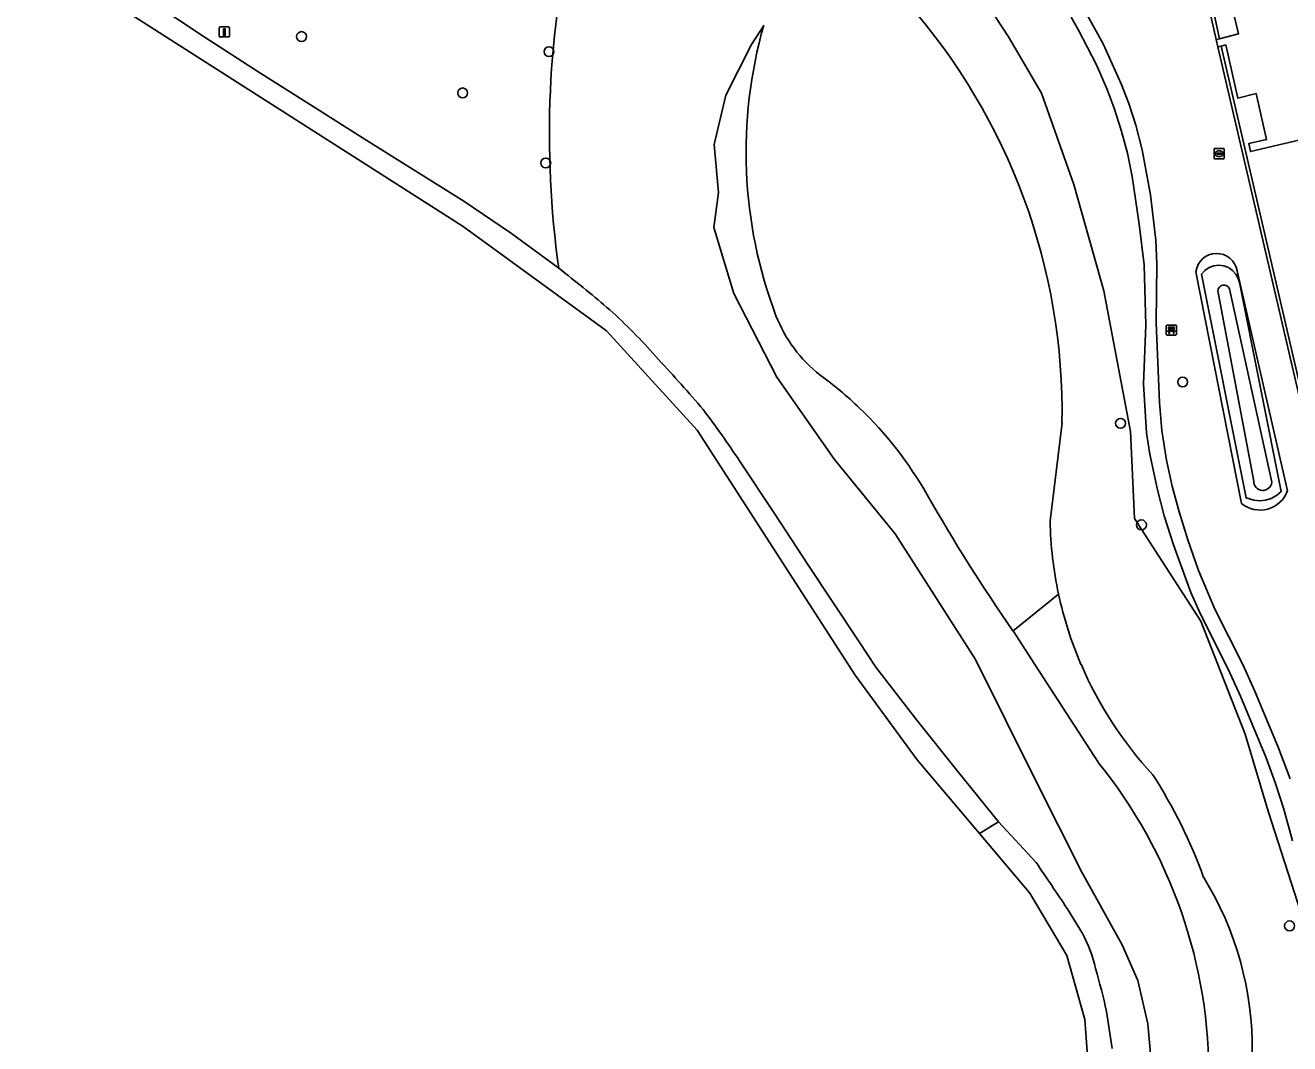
# Model space of a CAD drawing. Extents: x 156412 to 157779, y 382335 to 383768.
# Drawn here: x 156417.5 to 156542.5, y 383212.5 to 383313.2 of the extents above; entities that cross this region are included whole.
import ezdxf

# ---------------------------------------------------------------- set-up
doc = ezdxf.new("R2010")
doc.units = 0
for name, color, linetype in [('IMGEO_Bank', 7, 'Continuous'), ('IMGEO_Boom', 7, 'Continuous'), ('IMGEO_Erf', 7, 'Continuous'), ('IMGEO_Groenvoorziening', 7, 'Continuous'), ('IMGEO_Meer_plas_ven_vijver', 7, 'Continuous'), ('IMGEO_Muur', 7, 'Continuous'), ('IMGEO_Oever', 7, 'Continuous'), ('IMGEO_Paal', 7, 'Continuous'), ('IMGEO_Pand', 7, 'Continuous'), ('IMGEO_Rioolput', 7, 'Continuous'), ('IMGEO_Voetpad_gesloten', 7, 'Continuous'), ('IMGEO_Voetpad_halfverhard', 7, 'Continuous'), ('IMGEO_Waterloop', 7, 'Continuous')]:
    doc.layers.add(name, color=color, linetype=linetype)

msp = doc.modelspace()

# ---------------------------------------------------------------- linework, layer by layer
at = {"layer": 'IMGEO_Bank'}
for p, q in [((156530.33, 383282.61), (156530.33, 383283.45)), ((156530.33, 383283.45), (156530.33, 383282.61)), ((156530.4, 383283.54), (156531.24, 383283.54)), ((156531.24, 383283.54), (156530.4, 383283.54)), ((156530.64, 383283.05), (156530.64, 383283.15)), ((156530.68, 383283.15), (156530.68, 383283.05)), ((156530.97, 383283.16), (156530.69, 383283.16)), ((156530.98, 383283.05), (156530.98, 383283.15)), ((156531.02, 383283.15), (156531.02, 383283.05)), ((156531.33, 383283.46), (156531.33, 383282.62)), ((156531.33, 383282.62), (156531.33, 383283.46)), ((156531.25, 383282.54), (156530.41, 383282.54)), ((156530.41, 383282.54), (156531.25, 383282.54)), ((156531.02, 383282.94), (156530.63, 383282.94)), ((156530.69, 383283.04), (156530.97, 383283.04))]:
    msp.add_line(p, q, dxfattribs=at)
for points in [[(156530.63, 383283.16), (156530.54, 383283.16), (156530.54, 383283.32), (156531.11, 383283.32), (156531.11, 383283.16), (156531.03, 383283.16)], [(156530.58, 383282.94), (156530.43, 383282.94), (156530.54, 383283.04), (156530.63, 383283.04)], [(156530.63, 383282.93), (156530.63, 383282.72), (156530.58, 383282.72), (156530.58, 383282.93)], [(156531.03, 383283.04), (156531.11, 383283.04), (156531.22, 383282.94), (156531.08, 383282.94)], [(156531.07, 383282.93), (156531.07, 383282.72), (156531.03, 383282.72), (156531.03, 383282.93)]]:
    msp.add_lwpolyline(points, dxfattribs=at)
for centre, radius, start, end in [((156530.41, 383283.46), 0.0779, 92.4484, 184.2845), ((156530.41, 383283.46), 0.0779, 92.4484, 184.2845), ((156530.63, 383283.15), 0.00671, 2.8957, 87.1043), ((156530.69, 383283.15), 0.00671, 92.8957, 177.1043), ((156530.97, 383283.15), 0.00671, 2.8957, 87.1043), ((156531.03, 383283.15), 0.00671, 92.8957, 177.1043), ((156531.25, 383283.46), 0.0779, 2.4484, 94.2845), ((156531.25, 383283.46), 0.0779, 2.4484, 94.2845), ((156530.41, 383282.62), 0.0779, 182.4484, 274.2845), ((156530.41, 383282.62), 0.0779, 182.4484, 274.2845), ((156530.58, 383282.93), 0.00671, 2.8957, 87.1043), ((156530.63, 383283.05), 0.00671, 272.8957, 357.1043), ((156530.63, 383282.93), 0.00671, 92.8957, 177.1043), ((156530.69, 383283.05), 0.00671, 182.8957, 267.1043), ((156530.97, 383283.05), 0.00671, 272.8957, 357.1043), ((156531.03, 383283.05), 0.00671, 182.8957, 267.1043), ((156531.02, 383282.93), 0.00671, 2.8957, 87.1043), ((156531.08, 383282.93), 0.00671, 92.8957, 177.1043), ((156531.25, 383282.62), 0.0779, 272.4484, 4.2845), ((156531.25, 383282.62), 0.0779, 272.4484, 4.2845)]:
    msp.add_arc(centre, radius, start, end, dxfattribs=at)
at = {"layer": 'IMGEO_Boom'}
for centre in [(156444.82, 383312.06), (156469.29, 383310.57), (156460.76, 383306.49), (156468.97, 383299.56), (156531.95, 383277.91), (156525.8, 383273.83), (156527.87, 383263.79), (156542.51, 383224.15)]:
    msp.add_circle(centre, 0.489, dxfattribs=at)
at = {"layer": 'IMGEO_Erf'}
for points in [[(156545.03, 383343.78), (156536.13, 383341.72), (156534.91, 383346.96), (156533.24, 383346.57), (156532.05, 383351.75), (156527.08, 383350.66), (156526.92, 383351.38), (156528.76, 383351.8), (156527.7, 383356.36), (156525.87, 383355.95), (156524.67, 383361.18), (156524.22, 383361.08), (156534.45, 383317.01), (156534.82, 383317.09), (156534.98, 383316.35), (156534.62, 383316.27), (156535.59, 383311.85), (156537.45, 383312.32), (156536.26, 383317.43), (156554.25, 383321.56)], [(156543.55, 383301.84), (156538.66, 383300.69), (156538.48, 383301.48), (156540.25, 383301.88), (156539.2, 383306.44), (156537.4, 383305.98), (156536.21, 383311.24), (156535.76, 383311.12), (156546.01, 383266.96)]]:
    msp.add_lwpolyline(points, dxfattribs=at)
at = {"layer": 'IMGEO_Groenvoorziening'}
for points in [[(156459.67, 383326.21), (156453.1, 383326.3), (156450.14, 383326.24), (156444.14, 383325.87), (156440.39, 383325.49), (156434.28, 383324.56), (156432.07, 383324.08), (156427.89, 383322.9), (156425.9, 383322.48), (156424.22, 383322.23), (156423.27, 383321.89), (156421.79, 383321.07), (156425.13, 383318.84), (156430.19, 383315.35), (156435.31, 383311.97), (156440.61, 383308.55), (156445.98, 383305.16), (156451.03, 383301.95), (156456.13, 383298.76), (156460.86, 383295.79), (156465.57, 383292.6), (156470.25, 383289.15)], [(156512.29, 383315.78), (156514.71, 383312.02), (156517.98, 383306.47), (156521.19, 383297.45), (156524.15, 383286.93), (156526.79, 383273.02), (156527.17, 383264.41), (156533.73, 383254.26), (156538.13, 383243.11), (156540.39, 383235.5), (156543.97, 383224.44)], [(156545.7, 383266.88), (156535.41, 383311.04), (156535.25, 383311.77), (156534.26, 383316.19)], [(156522.21, 383314.74), (156524.08, 383311.34), (156525.87, 383307.39), (156526.62, 383305.43), (156527.3, 383303.3), (156527.95, 383300.87), (156528.78, 383296.43), (156529.28, 383291.94), (156529.38, 383289.59), (156529.31, 383283.77), (156529.64, 383275.9), (156529.87, 383273.13), (156530.35, 383270.17), (156530.91, 383267.61), (156531.59, 383265.08), (156532.45, 383262.32), (156533.52, 383259.27), (156535.13, 383255.45), (156537.9, 383249.98), (156539.04, 383247.43), (156541.38, 383241.83), (156542.56, 383238.68)], [(156528.91, 383210.01), (156528.51, 383214.47), (156527.52, 383218.74), (156525.98, 383222.26), (156521.96, 383229.47), (156517.41, 383238.56), (156511.46, 383250.48), (156503.53, 383262.91), (156497.52, 383270.25), (156491.83, 383278.39), (156487.57, 383286.66), (156485.6, 383293.18), (156486.05, 383296.65), (156485.63, 383301.4), (156486.77, 383306.27), (156489.31, 383311.28), (156490.53, 383313.17)], [(156542.8, 383232.54), (156541.95, 383235.67), (156541.13, 383238.23), (156540.19, 383240.76), (156537.66, 383246.85), (156536.46, 383249.51), (156533.73, 383254.9), (156532.76, 383257.09), (156531.03, 383261.8), (156530.13, 383264.69), (156529.45, 383267.24), (156528.7, 383270.78), (156528.38, 383272.88), (156528.07, 383277.73), (156528.32, 383283.54), (156528.15, 383289.48), (156527.63, 383293.53), (156526.96, 383298.24), (156526.48, 383300.54), (156525.88, 383302.81), (156525.18, 383304.97), (156524.47, 383306.84), (156523.41, 383309.26), (156521.66, 383312.7), (156520.92, 383313.97)], [(156470.25, 383289.15), (156470.88, 383288.66)], [(156537.75, 383265.9), (156533.26, 383288.81)], [(156533.26, 383288.81), (156537.75, 383265.9)], [(156537.33, 383288.9), (156542.32, 383267.17)], [(156542.32, 383267.17), (156537.33, 383288.9)], [(156535.43, 383286.91), (156538.98, 383268.12)], [(156538.98, 383268.12), (156535.43, 383286.91)], [(156540.77, 383268), (156536.57, 383287.11)], [(156536.57, 383287.11), (156540.77, 383268)], [(156488.13, 383270.11), (156491.59, 383264.91), (156494.89, 383259.87), (156499.9, 383252.33), (156500.79, 383250.97), (156501.62, 383249.73), (156505.65, 383244.5), (156509.7, 383239.41), (156513.73, 383234.43), (156517.45, 383230.42)], [(156520.52, 383225.85), (156522.04, 383223.4)], [(156524.42, 383215.69), (156524.98, 383212.02)]]:
    msp.add_lwpolyline(points, dxfattribs=at)
for points in [[(156539.57, 383266.16), (156538.98, 383266.22), (156538.22, 383266.45), (156533.81, 383288.56), (156534.15, 383288.95), (156534.56, 383289.23), (156535.03, 383289.4), (156535.52, 383289.46), (156536.01, 383289.4), (156536.48, 383289.23), (156536.88, 383288.94), (156537.21, 383288.57), (156537.44, 383288.13), (156537.55, 383287.75), (156541.67, 383267.08), (156541.23, 383266.69), (156540.71, 383266.4), (156540.15, 383266.22)], [(156540.15, 383266.22), (156540.71, 383266.4), (156541.23, 383266.69), (156541.67, 383267.08), (156537.55, 383287.75), (156537.44, 383288.13), (156537.21, 383288.57), (156536.88, 383288.94), (156536.48, 383289.23), (156536.01, 383289.4), (156535.52, 383289.46), (156535.03, 383289.4), (156534.56, 383289.23), (156534.15, 383288.95), (156533.81, 383288.56), (156538.22, 383266.45), (156538.98, 383266.22), (156539.57, 383266.16)]]:
    msp.add_lwpolyline(points, close=True, dxfattribs=at)
for centre, radius, start, end in [((156564.58, 383302.4), 95.25, 166.83, 187.997), ((156564.58, 383302.4), 95.25, 166.83, 187.997), ((156535.3, 383288.56), 2.06, 9.5666, 173.0801), ((156535.3, 383288.56), 2.06, 9.5666, 173.0801), ((156411.91, 383211.86), 96.82, 48.8729, 52.4849), ((156536.02, 383286.91), 0.585, 20.1389, 179.7504), ((156536.02, 383286.91), 0.585, 20.1389, 179.7504), ((156434.47, 383240.35), 60.55, 41.0819, 47.2176), ((156360.15, 383168.24), 164.05, 40.6866, 43.0085), ((156412.82, 383220.79), 90.02, 33.2208, 37.1799), ((156539.59, 383268.15), 2.9, 230.6941, 340.3141), ((156539.59, 383268.15), 2.9, 230.6941, 340.3141), ((156539.87, 383268.09), 0.897, 177.8528, 354.2767), ((156539.87, 383268.09), 0.897, 177.8528, 354.2767), ((156128.96, 382965.04), 470.48, 33.6667, 34.337), ((156509.87, 383216.85), 13.82, 12.9348, 28.3079), ((156451.72, 383199.44), 74.49, 12.6038, 15.9759)]:
    msp.add_arc(centre, radius, start, end, dxfattribs=at)
at = {"layer": 'IMGEO_Meer_plas_ven_vijver'}
for points in [[(156518.84, 383264.19), (156520.02, 383273.86)], [(156515.17, 383253.31), (156519.68, 383256.95)]]:
    msp.add_lwpolyline(points, dxfattribs=at)
for centre, radius, start, end in [((156458.78, 383274.9), 61.24, 359.0229, 41.3886), ((156534.64, 383300.64), 45.86, 164.132, 200.6472), ((156504.66, 383289.52), 13.88, 201.3455, 231.8736), ((156473.96, 383248.14), 37.65, 46.2426, 53.9993), ((156473.49, 383247.78), 38.24, 29.7572, 46.1165), ((156668.02, 383359.15), 185.92, 209.7994, 214.699), ((156556.62, 383264.9), 37.79, 181.0818, 192.1524)]:
    msp.add_arc(centre, radius, start, end, dxfattribs=at)
at = {"layer": 'IMGEO_Muur'}
for points in [[(156534.26, 383316.19), (156535.25, 383311.77), (156535.59, 383311.85), (156534.62, 383316.27)], [(156546.01, 383266.96), (156535.76, 383311.12), (156535.41, 383311.04), (156545.7, 383266.88)]]:
    msp.add_lwpolyline(points, close=True, dxfattribs=at)
at = {"layer": 'IMGEO_Oever'}
for points in [[(156543.97, 383224.44), (156540.39, 383235.5), (156538.13, 383243.11), (156533.73, 383254.26), (156527.17, 383264.41), (156526.79, 383273.02), (156524.15, 383286.93), (156521.19, 383297.45), (156517.98, 383306.47), (156514.71, 383312.02), (156512.29, 383315.78)], [(156490.53, 383313.17), (156489.31, 383311.28), (156486.77, 383306.27), (156485.63, 383301.4), (156486.05, 383296.65), (156485.6, 383293.18), (156487.57, 383286.66), (156491.83, 383278.39), (156497.52, 383270.25), (156503.53, 383262.91), (156511.46, 383250.48), (156517.41, 383238.56), (156521.96, 383229.47), (156525.98, 383222.26), (156527.52, 383218.74), (156528.51, 383214.47), (156528.91, 383210.01)], [(156520.02, 383273.86), (156518.84, 383264.19)], [(156523.59, 383240.32), (156517.32, 383250), (156515.17, 383253.31)]]:
    msp.add_lwpolyline(points, dxfattribs=at)
for centre, radius, start, end in [((156458.78, 383274.9), 61.24, 359.0229, 41.3886), ((156534.64, 383300.64), 45.86, 164.132, 200.6472), ((156504.66, 383289.52), 13.88, 201.3455, 231.8736), ((156473.96, 383248.14), 37.65, 46.2426, 53.9993), ((156473.49, 383247.78), 38.24, 29.7572, 46.1165), ((156668.02, 383359.15), 185.92, 209.7994, 214.699), ((156556.62, 383264.9), 37.79, 181.0818, 192.1524), ((156556.69, 383264.91), 37.86, 192.1499, 203.1987), ((156556.75, 383264.92), 37.91, 203.1689, 222.9497), ((156485.39, 383209.38), 49.15, 359.2883, 39.0044), ((156485.92, 383211.45), 51.18, 19.9889, 32.6791), ((156506.38, 383211.95), 32.45, 359.3895, 31.5783)]:
    msp.add_arc(centre, radius, start, end, dxfattribs=at)
at = {"layer": 'IMGEO_Paal'}
for p, q in [((156436.69, 383312.93), (156436.69, 383312.09)), ((156436.69, 383312.93), (156436.69, 383312.09)), ((156437.6, 383313.01), (156436.76, 383313.01)), ((156437.6, 383313.01), (156436.76, 383313.01)), ((156436.77, 383312.02), (156437.61, 383312.02)), ((156436.77, 383312.02), (156437.61, 383312.02)), ((156437.69, 383312.1), (156437.69, 383312.94)), ((156437.69, 383312.1), (156437.69, 383312.94))]:
    msp.add_line(p, q, dxfattribs=at)
msp.add_lwpolyline([(156437.1, 383312.83), (156437.26, 383312.83), (156437.26, 383312.1), (156437.1, 383312.1), (156437.1, 383312.83)], dxfattribs=at)
for centre, start, end in [((156436.77, 383312.94), 92.4484, 184.2845), ((156436.77, 383312.94), 92.4484, 184.2845), ((156436.77, 383312.09), 182.4484, 274.2845), ((156436.77, 383312.09), 182.4484, 274.2845), ((156437.61, 383312.94), 2.4484, 94.2845), ((156437.61, 383312.94), 2.4484, 94.2845), ((156437.61, 383312.09), 272.4484, 4.2845), ((156437.61, 383312.09), 272.4484, 4.2845)]:
    msp.add_arc(centre, 0.0779, start, end, dxfattribs=at)
at = {"layer": 'IMGEO_Pand'}
msp.add_lwpolyline([(156554.25, 383321.56), (156536.26, 383317.43), (156537.45, 383312.32), (156535.59, 383311.85), (156535.25, 383311.77), (156535.41, 383311.04), (156535.76, 383311.12), (156536.21, 383311.24), (156537.4, 383305.98), (156539.2, 383306.44), (156540.25, 383301.88), (156538.48, 383301.48), (156538.66, 383300.69), (156543.55, 383301.84)], dxfattribs=at)
at = {"layer": 'IMGEO_Rioolput'}
for p, q in [((156535.06, 383300.06), (156535.06, 383300.91)), ((156535.13, 383300.99), (156535.98, 383300.99)), ((156535.54, 383300.76), (156535.57, 383300.76)), ((156536.06, 383300.91), (156536.06, 383300.06)), ((156535.98, 383299.98), (156535.13, 383299.98)), ((156535.31, 383300.48), (156535.31, 383300.49)), ((156535.75, 383300.44), (156535.35, 383300.44)), ((156535.36, 383300.53), (156535.76, 383300.53)), ((156535.57, 383300.21), (156535.54, 383300.21)), ((156535.8, 383300.49), (156535.8, 383300.48))]:
    msp.add_line(p, q, dxfattribs=at)
for points in [[(156535.06, 383300.06), (156535.06, 383300.91)], [(156535.13, 383300.99), (156535.98, 383300.99)], [(156536.06, 383300.91), (156536.06, 383300.06)], [(156535.98, 383299.98), (156535.13, 383299.98)]]:
    msp.add_lwpolyline(points, dxfattribs=at)
for centre, radius, start, end in [((156535.13, 383300.91), 0.0765, 91.552, 178.448), ((156535.13, 383300.91), 0.0765, 91.552, 178.448), ((156535.98, 383300.91), 0.0765, 1.552, 88.448), ((156535.98, 383300.91), 0.0765, 1.552, 88.448), ((156535.13, 383300.06), 0.0765, 181.552, 268.448), ((156535.13, 383300.06), 0.0765, 181.552, 268.448), ((156535.36, 383300.49), 0.0403, 85.8775, 175.7526), ((156535.35, 383300.48), 0.0366, 178.938, 274.7102), ((156535.76, 383300.48), 0.043, 264.8664, 352.4533), ((156535.76, 383300.49), 0.0386, 1.7309, 96.639), ((156535.98, 383300.06), 0.0765, 271.552, 358.448), ((156535.98, 383300.06), 0.0765, 271.552, 358.448)]:
    msp.add_arc(centre, radius, start, end, dxfattribs=at)
for centre, major_axis, ratio, start_param, end_param in [((156535.54, 383300.48), (-0.387, 0.002), 0.722429, 4.712389, 7.853982), ((156535.57, 383300.48), (-0.39, 0.002), 0.717154, 1.570796, 4.712389)]:
    msp.add_ellipse(centre, major_axis=major_axis, ratio=ratio, start_param=start_param, end_param=end_param, dxfattribs=at)
at = {"layer": 'IMGEO_Voetpad_gesloten'}
for points in [[(156470.88, 383288.66), (156470.25, 383289.15), (156465.57, 383292.6), (156460.86, 383295.79), (156456.13, 383298.76), (156451.03, 383301.95), (156445.98, 383305.16), (156440.61, 383308.55), (156435.31, 383311.97), (156430.19, 383315.35), (156425.13, 383318.84), (156421.79, 383321.07), (156420.54, 383321.9), (156418.46, 383323.27), (156417.51, 383321.92), (156428.01, 383314.22), (156460.82, 383293.3), (156474.99, 383282.98), (156483.93, 383273.14), (156499.58, 383248.93), (156505.71, 383240.57), (156511.86, 383233.29)], [(156511.86, 383233.29), (156513.73, 383234.43), (156509.7, 383239.41), (156505.65, 383244.5), (156501.62, 383249.73), (156500.79, 383250.97), (156499.9, 383252.33), (156494.89, 383259.87), (156491.59, 383264.91), (156488.13, 383270.11)], [(156517.45, 383230.42), (156513.73, 383234.43), (156511.86, 383233.29), (156516.84, 383227.39), (156520.5, 383221.21), (156522.26, 383214.89), (156522.73, 383208.61), (156521.93, 383192.97), (156522.88, 383180.98), (156526.39, 383168.67), (156531.58, 383158.64), (156539.23, 383148.89), (156549.22, 383140.14), (156558.92, 383130.34), (156564.24, 383123.35), (156568.33, 383116.03), (156570.81, 383109.37), (156572.61, 383100.77), (156572.61, 383093.97), (156571.33, 383086.5), (156570.4, 383084.05)], [(156522.04, 383223.4), (156520.52, 383225.85)], [(156524.98, 383212.02), (156524.42, 383215.69)]]:
    msp.add_lwpolyline(points, dxfattribs=at)
for centre, radius, start, end in [((156411.91, 383211.86), 96.82, 48.8729, 52.4849), ((156434.47, 383240.35), 60.55, 41.0819, 47.2176), ((156360.15, 383168.24), 164.05, 40.6866, 43.0085), ((156412.82, 383220.79), 90.02, 33.2208, 37.1799), ((156128.96, 382965.04), 470.48, 33.6667, 34.337), ((156509.87, 383216.85), 13.82, 12.9348, 28.3079), ((156451.72, 383199.44), 74.49, 12.6038, 15.9759)]:
    msp.add_arc(centre, radius, start, end, dxfattribs=at)
at = {"layer": 'IMGEO_Voetpad_halfverhard'}
for points in [[(156542.56, 383238.68), (156541.38, 383241.83), (156539.04, 383247.43), (156537.9, 383249.98), (156535.13, 383255.45), (156533.52, 383259.27), (156532.45, 383262.32), (156531.59, 383265.08), (156530.91, 383267.61), (156530.35, 383270.17), (156529.87, 383273.13), (156529.64, 383275.9), (156529.31, 383283.77), (156529.38, 383289.59), (156529.28, 383291.94), (156528.78, 383296.43), (156527.95, 383300.87), (156527.3, 383303.3), (156526.62, 383305.43), (156525.87, 383307.39), (156524.08, 383311.34), (156522.21, 383314.74)], [(156520.92, 383313.97), (156521.66, 383312.7), (156523.41, 383309.26), (156524.47, 383306.84), (156525.18, 383304.97), (156525.88, 383302.81), (156526.48, 383300.54), (156526.96, 383298.24), (156527.63, 383293.53), (156528.15, 383289.48), (156528.32, 383283.54), (156528.07, 383277.73), (156528.38, 383272.88), (156528.7, 383270.78), (156529.45, 383267.24), (156530.13, 383264.69), (156531.03, 383261.8), (156532.76, 383257.09), (156533.73, 383254.9), (156536.46, 383249.51), (156537.66, 383246.85), (156540.19, 383240.76), (156541.13, 383238.23), (156541.95, 383235.67), (156542.8, 383232.54)]]:
    msp.add_lwpolyline(points, dxfattribs=at)
at = {"layer": 'IMGEO_Waterloop'}
msp.add_lwpolyline([(156519.68, 383256.95), (156515.17, 383253.31), (156517.32, 383250), (156523.59, 383240.32)], dxfattribs=at)
for centre, radius, start, end in [((156556.69, 383264.91), 37.86, 192.1499, 203.1987), ((156556.75, 383264.92), 37.91, 203.1689, 222.9497), ((156485.39, 383209.38), 49.15, 359.2883, 39.0044), ((156485.92, 383211.45), 51.18, 19.9889, 32.6791), ((156506.38, 383211.95), 32.45, 359.3895, 31.5783)]:
    msp.add_arc(centre, radius, start, end, dxfattribs=at)

doc.saveas('drawing.dxf')
